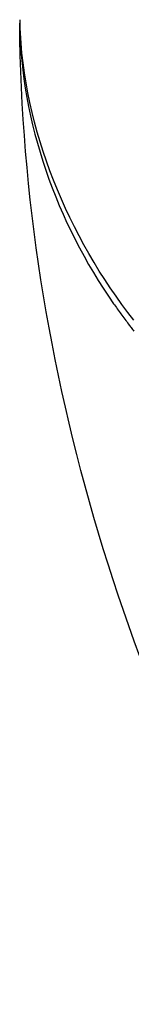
# Paper-space layout 'Sheet' of a CAD drawing. Header units: inches. Extents: x 0.2 to 10.8, y 0.2 to 8.3.
# Tile 470 of 545: x 7.3499 to 7.3646, y 6.3607 to 6.4908. Entities that reach past the tile are written whole.
import ezdxf

# ---------------------------------------------------------------- set-up
doc = ezdxf.new("R2010")
doc.units = ezdxf.units.IN
doc.header["$MEASUREMENT"] = 0
doc.layers.get('0').update_dxf_attribs({"lineweight": 5})

psp = doc.layouts.new('Sheet')

# ---------------------------------------------------------------- linework, layer by layer
at = {"color": 0, "linetype": 'ByBlock', "lineweight": -3}
psp.add_line((7.349883, 6.490783), (7.349885, 6.490315), dxfattribs=at)
psp.add_arc((7.40977, 6.492208), 0.059893, 181.34649, 181.78973, dxfattribs=at)
for points in [[(7.388185, 6.360673), (7.364414, 6.398951), (7.350241, 6.445252), (7.349885, 6.490309)], [(7.349885, 6.490309), (7.349988, 6.477293), (7.354808, 6.463948), (7.36225, 6.453269)], [(7.364923, 6.451068), (7.356277, 6.462097), (7.350344, 6.47633), (7.349907, 6.490338)]]:
    psp.add_open_spline(points, degree=3, dxfattribs=at)
for points, knots in [([(7.36225, 6.453269), (7.362568, 6.452811), (7.363217, 6.451901), (7.363885, 6.451005), (7.364224, 6.450559)], [0, 0, 0, 0, 0.4986012, 1, 1, 1, 1]), ([(7.364224, 6.450559), (7.36434, 6.450406), (7.364574, 6.450101), (7.36481, 6.449798), (7.364929, 6.449647)], [0, 0, 0, 0, 0.4995212, 1, 1, 1, 1])]:
    psp.add_open_spline(points, degree=3, knots=knots, dxfattribs=at)

doc.saveas('drawing.dxf')
